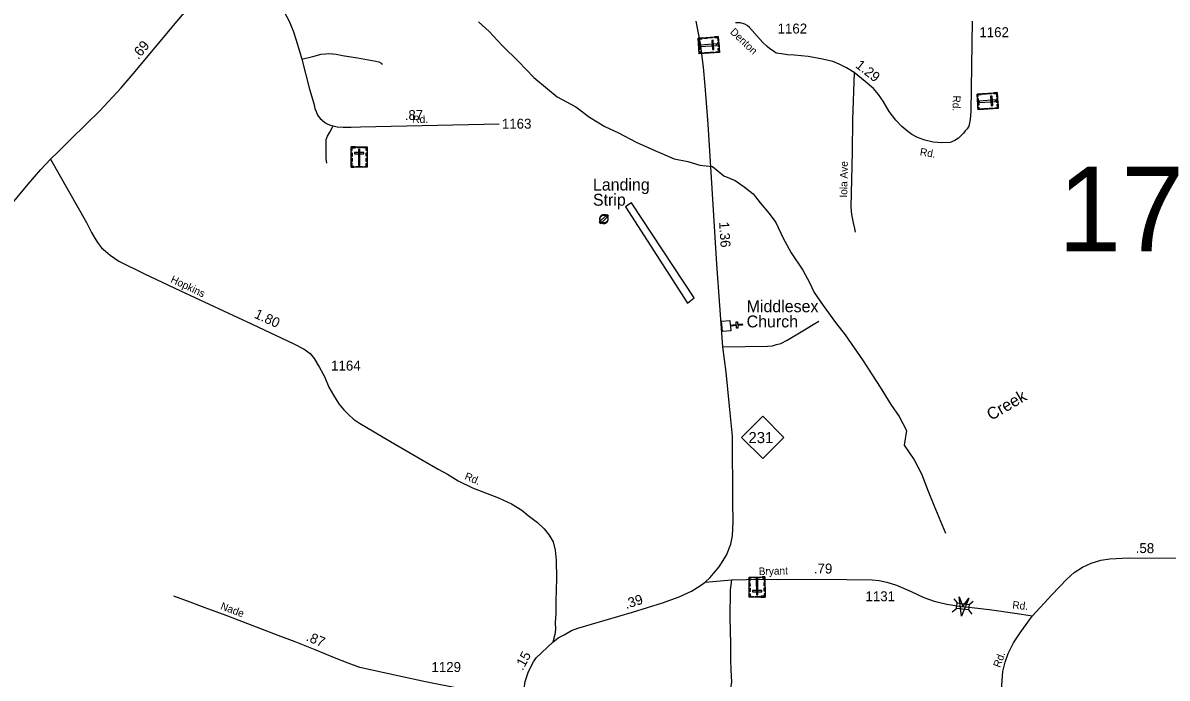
# Model space of a CAD drawing. Extents: x 2220236 to 2384410, y 720751 to 894131.
# Drawn here: x 2235281 to 2249679, y 758435 to 766678 of the extents above; entities that cross this region are included whole.
import ezdxf

# ---------------------------------------------------------------- set-up
doc = ezdxf.new("R2010")
doc.units = 0
doc.layers.add('Default', color=7, linetype='Continuous')

msp = doc.modelspace()

# ---------------------------------------------------------------- linework, layer by layer
at = {"layer": 'Default'}
for p, q in [((2246993, 759434), (2247036, 759380)), ((2247186, 759362), (2247240, 759405)), ((2246974, 759267), (2247028, 759309)), ((2247178, 759293), (2247221, 759239))]:
    msp.add_line(p, q, dxfattribs=at)
for points in [[(2235628, 764962), (2235725, 765057), (2235876, 765206), (2236077, 765404), (2236250, 765573), (2236519, 765859), (2236670, 766037), (2237222, 766700), (2237446, 766968), (2237592, 767114), (2237748, 767246), (2237862, 767343), (2237966, 767433), (2238063, 767511), (2238141, 767577)], [(2238141, 767577), (2238467, 767005), (2238626, 766708), (2238683, 766579), (2238717, 766475), (2238763, 766321), (2238789, 766220), (2238886, 765845), (2238940, 765665), (2238956, 765599), (2238969, 765563), (2238989, 765518), (2239021, 765474), (2239078, 765428), (2239102, 765413), (2239148, 765391), (2239183, 765381), (2239234, 765372), (2239310, 765366), (2239412, 765365), (2239528, 765370), (2241273, 765406)], [(2243865, 759642), (2243930, 759702), (2243972, 759749), (2244043, 759833), (2244136, 759980), (2244189, 760122), (2244208, 760224), (2244220, 760402), (2244214, 760650), (2244210, 761478), (2244171, 761857), (2244130, 762282), (2244089, 762604), (2244012, 763641), (2243952, 764596), (2243902, 765404), (2243866, 765885), (2243846, 766119), (2243808, 766419), (2243752, 766698)], [(2247225, 766698), (2247209, 765569), (2247202, 765464), (2247185, 765380), (2247164, 765345), (2247139, 765319), (2247118, 765292), (2247098, 765272), (2247054, 765228), (2247007, 765199), (2246949, 765175), (2246842, 765167), (2246736, 765177), (2246632, 765204), (2246536, 765236), (2246466, 765273), (2246416, 765312), (2246342, 765374), (2246263, 765455), (2246182, 765564), (2246104, 765692), (2246049, 765775), (2245982, 765853), (2245880, 765942), (2245740, 766052), (2245645, 766113), (2245550, 766159), (2245471, 766194), (2245342, 766222), (2245161, 766254), (2244984, 766271), (2244903, 766277), (2244828, 766287), (2244760, 766298), (2244724, 766320), (2244678, 766352), (2244647, 766379), (2244591, 766433), (2244424, 766619), (2244396, 766643), (2244367, 766663), (2244309, 766677), (2244249, 766680)], [(2241015, 766689), (2241148, 766568), (2241311, 766395), (2241515, 766192), (2241709, 765989), (2241882, 765849), (2242004, 765748), (2242238, 765621), (2242410, 765491), (2242603, 765373), (2242776, 765296), (2242999, 765179), (2243232, 765073), (2243475, 764968), (2243646, 764933), (2243798, 764887), (2243959, 764873), (2244102, 764753), (2244244, 764696), (2244356, 764616), (2244468, 764526), (2244560, 764413), (2244672, 764280), (2244754, 764168), (2244847, 763970), (2244950, 763784), (2245094, 763568), (2245177, 763412), (2245239, 763288), (2245352, 763123), (2245505, 762908), (2245628, 762754), (2245741, 762590), (2245854, 762425), (2245967, 762250), (2246070, 762096), (2246203, 761879), (2246306, 761725), (2246399, 761548), (2246371, 761367), (2246494, 761181), (2246587, 761005), (2246671, 760786), (2246743, 760609), (2246891, 760260)], [(2238789, 766220), (2238930, 766257), (2239034, 766283), (2239087, 766290), (2239129, 766292), (2239179, 766290), (2239221, 766283), (2239301, 766268), (2239491, 766238), (2239720, 766198), (2239758, 766188), (2239791, 766169), (2239800, 766155)], [(2245740, 766052), (2245718, 765460), (2245715, 765056), (2245700, 764358), (2245709, 764267), (2245728, 764162), (2245745, 764093), (2245754, 764043)], [(2239105, 764912), (2239099, 764970), (2239098, 765036), (2239098, 765151), (2239099, 765212), (2239113, 765253), (2239143, 765303), (2239183, 765381)], [(2232160, 762906), (2232464, 763026), (2232664, 763097), (2232793, 763126), (2233146, 763219), (2233337, 763271), (2233480, 763321), (2233846, 763477), (2234146, 763616), (2234384, 763731), (2234610, 763864), (2234709, 763942), (2234843, 764058), (2234967, 764193), (2235104, 764354), (2235347, 764650), (2235507, 764835), (2235628, 764962)], [(2235628, 764962), (2236083, 764167), (2236144, 764041), (2236185, 763968), (2236221, 763914), (2236272, 763850), (2236322, 763805), (2236381, 763757), (2236489, 763679), (2236812, 763522), (2237263, 763305), (2238164, 762888), (2238689, 762640), (2238820, 762575), (2238897, 762520), (2238948, 762455), (2239011, 762341), (2239077, 762229), (2239129, 762096), (2239188, 761995), (2239257, 761887), (2239318, 761812), (2239377, 761750), (2239441, 761694), (2239515, 761642), (2239905, 761410), (2240316, 761172), (2240505, 761064), (2240625, 760999), (2240757, 760916), (2240940, 760830), (2241266, 760701), (2241430, 760626), (2241559, 760547), (2241640, 760482), (2241755, 760393), (2241839, 760311), (2241901, 760234), (2241952, 760150), (2241978, 760045), (2241990, 759917), (2241997, 759687), (2241988, 759402), (2241985, 759245), (2241980, 759134), (2241982, 759048), (2241975, 758983), (2241948, 758886)], [(2243642, 763153), (2243726, 763217), (2242938, 764416), (2242867, 764366), (2242865, 764364), (2243642, 763153)], [(2244089, 762604), (2244650, 762609), (2244712, 762617), (2244762, 762632), (2244820, 762646), (2244897, 762685), (2245094, 762803), (2245226, 762883), (2245297, 762924)], [(2247984, 759217), (2248226, 759481), (2248417, 759681), (2248508, 759763), (2248615, 759829), (2248721, 759882), (2248846, 759917), (2248956, 759936), (2249192, 759947), (2250330, 759945), (2250834, 759953)], [(2241948, 758886), (2242017, 758941), (2242091, 758980), (2242186, 759033), (2242262, 759063), (2242950, 759263), (2243327, 759382), (2243540, 759459), (2243694, 759527), (2243809, 759599), (2243865, 759642)], [(2243865, 759642), (2244196, 759670), (2244385, 759677), (2244612, 759681), (2244773, 759677), (2245032, 759681), (2245649, 759675), (2245966, 759673), (2246054, 759662), (2246151, 759640), (2246272, 759604), (2246456, 759523), (2246617, 759451), (2246747, 759404), (2246905, 759365), (2246985, 759351), (2247089, 759337)], [(2244196, 759670), (2244181, 759545), (2244176, 759193), (2244183, 758865), (2244185, 758670), (2244187, 758533), (2244199, 758390), (2244185, 758303), (2244166, 758188), (2244166, 758063), (2244179, 757814), (2244187, 757607), (2244176, 757465), (2244181, 757357), (2244190, 757236)], [(2241581, 758206), (2241382, 758228), (2240992, 758267), (2240811, 758294), (2240348, 758390), (2240000, 758463), (2239521, 758569), (2239373, 758622), (2239200, 758690), (2238960, 758792), (2238705, 758891), (2238493, 758971), (2238328, 759034), (2237839, 759221), (2237575, 759320), (2237385, 759392), (2237179, 759466)], [(2247089, 759337), (2247142, 759331), (2247296, 759316), (2247472, 759295), (2247762, 759250), (2247984, 759217)], [(2247575, 758002), (2247612, 758519), (2247639, 758637), (2247678, 758743), (2247747, 758878), (2247830, 759006), (2247947, 759167), (2247984, 759217)], [(2241581, 758206), (2241587, 758302), (2241602, 758392), (2241641, 758520), (2241704, 758639), (2241739, 758689), (2241948, 758886)]]:
    msp.add_lwpolyline(points, dxfattribs=at)
for points in [[(2244031, 766505), (2244046, 766307), (2243792, 766288), (2243777, 766486)], [(2243780, 766453), (2243791, 766454), (2243790, 766476), (2243830, 766479), (2243829, 766490), (2243777, 766486)], [(2243793, 766430), (2243799, 766345), (2243788, 766344), (2243782, 766429)], [(2244010, 766394), (2244009, 766413), (2243807, 766398), (2243808, 766379)], [(2243847, 766491), (2243890, 766495), (2243891, 766483), (2243848, 766480)], [(2243914, 766496), (2243957, 766500), (2243958, 766488), (2243915, 766485)], [(2243967, 766459), (2243948, 766458), (2243957, 766341), (2243975, 766342)], [(2243988, 766502), (2243989, 766491), (2244021, 766493), (2244024, 766453), (2244035, 766453), (2244031, 766505)], [(2244037, 766431), (2244041, 766380), (2244029, 766379), (2244025, 766430)], [(2243790, 766321), (2243801, 766322), (2243803, 766300), (2243843, 766303), (2243844, 766292), (2243792, 766288)], [(2243863, 766304), (2243907, 766308), (2243907, 766296), (2243864, 766293)], [(2243929, 766309), (2243972, 766312), (2243973, 766301), (2243930, 766298)], [(2244003, 766303), (2244002, 766315), (2244034, 766317), (2244031, 766357), (2244042, 766358), (2244046, 766307)], [(2247541, 765800), (2247554, 765602), (2247300, 765584), (2247287, 765783)], [(2247289, 765750), (2247300, 765751), (2247299, 765772), (2247339, 765775), (2247338, 765786), (2247287, 765783)], [(2247302, 765726), (2247308, 765642), (2247297, 765641), (2247291, 765725)], [(2247519, 765690), (2247518, 765708), (2247315, 765694), (2247317, 765676)], [(2247356, 765788), (2247400, 765791), (2247400, 765779), (2247357, 765776)], [(2247423, 765792), (2247467, 765795), (2247467, 765784), (2247424, 765781)], [(2247476, 765755), (2247457, 765754), (2247465, 765636), (2247484, 765638)], [(2247497, 765797), (2247498, 765786), (2247530, 765788), (2247533, 765748), (2247544, 765749), (2247541, 765800)], [(2247546, 765727), (2247549, 765675), (2247538, 765674), (2247534, 765726)], [(2247298, 765617), (2247310, 765618), (2247311, 765596), (2247351, 765599), (2247352, 765588), (2247300, 765584)], [(2247372, 765600), (2247415, 765604), (2247416, 765592), (2247373, 765589)], [(2247438, 765605), (2247481, 765608), (2247482, 765597), (2247438, 765594)], [(2247511, 765599), (2247510, 765610), (2247543, 765612), (2247540, 765653), (2247551, 765654), (2247554, 765602)], [(2239413, 765117), (2239612, 765117), (2239612, 764862), (2239413, 764862)], [(2239413, 765073), (2239424, 765073), (2239424, 765105), (2239465, 765105), (2239465, 765117), (2239413, 765117)], [(2239487, 765117), (2239539, 765117), (2239539, 765105), (2239487, 765105)], [(2239612, 765073), (2239601, 765073), (2239601, 765105), (2239560, 765105), (2239560, 765117), (2239612, 765117)], [(2239413, 764999), (2239413, 765042), (2239424, 765042), (2239424, 764999)], [(2239413, 764932), (2239413, 764975), (2239424, 764975), (2239424, 764932)], [(2239454, 765049), (2239454, 765030), (2239571, 765030), (2239571, 765049)], [(2239522, 765087), (2239503, 765087), (2239503, 764884), (2239522, 764884)], [(2239601, 765000), (2239601, 765043), (2239612, 765043), (2239612, 765000)], [(2239601, 764934), (2239601, 764978), (2239612, 764978), (2239612, 764934)], [(2239446, 764862), (2239446, 764873), (2239424, 764873), (2239424, 764914), (2239413, 764914), (2239413, 764862)], [(2239470, 764873), (2239555, 764873), (2239555, 764862), (2239470, 764862)], [(2239579, 764862), (2239579, 764873), (2239601, 764873), (2239601, 764914), (2239612, 764914), (2239612, 764862)], [(2242650, 764249), (2242631, 764268), (2242534, 764170), (2242552, 764152)], [(2242566, 764161), (2242568, 764160), (2242569, 764160), (2242569, 764160), (2242571, 764159), (2242571, 764159), (2242572, 764159), (2242573, 764158), (2242574, 764158), (2242575, 764157), (2242576, 764157), (2242577, 764157), (2242579, 764156), (2242580, 764156), (2242580, 764156), (2242581, 764156), (2242582, 764156), (2242582, 764156), (2242583, 764156), (2242585, 764155), (2242586, 764155), (2242588, 764155), (2242590, 764155), (2242591, 764155), (2242592, 764155), (2242594, 764155), (2242595, 764155), (2242598, 764155), (2242600, 764155), (2242601, 764156), (2242602, 764156), (2242602, 764156), (2242603, 764156), (2242604, 764156), (2242605, 764156), (2242605, 764157), (2242607, 764157), (2242608, 764157), (2242608, 764158), (2242611, 764158), (2242613, 764159), (2242615, 764160), (2242616, 764161), (2242618, 764162), (2242619, 764162), (2242621, 764163), (2242622, 764164), (2242624, 764165), (2242625, 764166), (2242626, 764167), (2242626, 764167), (2242626, 764167), (2242627, 764168), (2242629, 764170), (2242630, 764171), (2242631, 764172), (2242632, 764173), (2242633, 764174), (2242634, 764175), (2242636, 764177), (2242637, 764178), (2242638, 764180), (2242638, 764181), (2242639, 764182), (2242640, 764183), (2242640, 764185), (2242641, 764186), (2242641, 764187), (2242642, 764188), (2242643, 764190), (2242643, 764191), (2242643, 764192), (2242644, 764193), (2242644, 764194), (2242644, 764195), (2242644, 764195), (2242645, 764197), (2242645, 764198), (2242646, 764201), (2242646, 764201), (2242646, 764203), (2242646, 764204), (2242646, 764205), (2242646, 764207), (2242646, 764209), (2242646, 764211), (2242646, 764213), (2242646, 764214), (2242646, 764215), (2242646, 764216), (2242646, 764217), (2242646, 764218), (2242646, 764219), (2242645, 764221), (2242645, 764221), (2242645, 764222), (2242645, 764223), (2242644, 764224), (2242644, 764225), (2242644, 764227), (2242644, 764227), (2242643, 764228), (2242643, 764229), (2242642, 764231), (2242641, 764232), (2242641, 764234), (2242640, 764235), (2242639, 764237), (2242639, 764237), (2242639, 764238), (2242638, 764239), (2242637, 764240), (2242636, 764241), (2242635, 764242), (2242634, 764244), (2242634, 764245), (2242632, 764246), (2242631, 764247), (2242630, 764248), (2242630, 764249), (2242630, 764249), (2242629, 764250), (2242627, 764251), (2242626, 764252), (2242625, 764253), (2242624, 764254), (2242623, 764254), (2242623, 764254), (2242623, 764255), (2242622, 764255), (2242621, 764256), (2242620, 764256), (2242619, 764257), (2242617, 764258), (2242616, 764259), (2242615, 764259), (2242614, 764260), (2242613, 764260), (2242611, 764261), (2242610, 764261), (2242609, 764262), (2242608, 764262), (2242607, 764262), (2242605, 764263), (2242605, 764263), (2242603, 764263), (2242602, 764263), (2242601, 764264), (2242600, 764264), (2242597, 764264), (2242597, 764264), (2242595, 764264), (2242594, 764264), (2242594, 764264), (2242591, 764264), (2242589, 764264), (2242588, 764264), (2242585, 764264), (2242585, 764264), (2242584, 764264), (2242583, 764264), (2242582, 764264), (2242582, 764263), (2242580, 764263), (2242579, 764263), (2242578, 764263), (2242577, 764262), (2242575, 764262), (2242574, 764261), (2242574, 764261), (2242572, 764261), (2242571, 764260), (2242571, 764260), (2242569, 764260), (2242568, 764259), (2242566, 764258), (2242565, 764257), (2242564, 764257), (2242562, 764256), (2242561, 764255), (2242560, 764255), (2242559, 764254), (2242558, 764253), (2242557, 764252), (2242556, 764251), (2242555, 764251), (2242555, 764250), (2242554, 764250), (2242554, 764249), (2242552, 764248), (2242551, 764247), (2242551, 764246), (2242549, 764245), (2242548, 764243), (2242547, 764241), (2242547, 764241), (2242547, 764241), (2242546, 764240), (2242546, 764240), (2242545, 764239), (2242544, 764237), (2242544, 764237), (2242544, 764236), (2242543, 764235), (2242543, 764234), (2242542, 764233), (2242541, 764231), (2242540, 764228), (2242540, 764227), (2242539, 764225), (2242539, 764225), (2242539, 764224), (2242538, 764223), (2242538, 764222), (2242538, 764220), (2242538, 764220), (2242538, 764219), (2242537, 764218), (2242537, 764217), (2242537, 764217), (2242537, 764215), (2242537, 764214), (2242537, 764214), (2242537, 764213), (2242537, 764212), (2242537, 764211), (2242537, 764210), (2242537, 764209), (2242537, 764207), (2242537, 764206), (2242537, 764205), (2242537, 764204), (2242537, 764203), (2242537, 764202), (2242538, 764201), (2242538, 764200), (2242538, 764198), (2242539, 764196), (2242539, 764194), (2242539, 764193), (2242540, 764192), (2242540, 764191), (2242541, 764190), (2242541, 764188), (2242542, 764186), (2242543, 764184), (2242543, 764184), (2242544, 764183), (2242544, 764182), (2242544, 764182), (2242545, 764181), (2242546, 764179), (2242547, 764178), (2242547, 764178), (2242548, 764177), (2242548, 764177), (2242548, 764176), (2242549, 764176), (2242549, 764175), (2242550, 764175), (2242550, 764174), (2242550, 764174), (2242551, 764173), (2242552, 764172), (2242552, 764172), (2242553, 764171), (2242554, 764170), (2242554, 764170), (2242555, 764169), (2242556, 764168), (2242556, 764168), (2242558, 764167), (2242558, 764166), (2242559, 764166), (2242560, 764165), (2242562, 764164), (2242563, 764163)], [(2242568, 764166), (2242566, 764167), (2242564, 764168), (2242563, 764169), (2242562, 764170), (2242562, 764170), (2242561, 764171), (2242560, 764172), (2242559, 764172), (2242558, 764173), (2242558, 764174), (2242557, 764174), (2242557, 764175), (2242556, 764176), (2242556, 764176), (2242555, 764177), (2242554, 764177), (2242554, 764178), (2242554, 764178), (2242553, 764179), (2242553, 764179), (2242553, 764179), (2242552, 764180), (2242552, 764180), (2242551, 764181), (2242551, 764181), (2242550, 764182), (2242550, 764184), (2242549, 764185), (2242549, 764185), (2242548, 764186), (2242548, 764186), (2242548, 764187), (2242547, 764188), (2242546, 764190), (2242546, 764192), (2242545, 764193), (2242545, 764193), (2242545, 764195), (2242544, 764196), (2242544, 764197), (2242543, 764199), (2242543, 764201), (2242543, 764202), (2242543, 764203), (2242543, 764203), (2242543, 764205), (2242542, 764206), (2242542, 764206), (2242542, 764207), (2242542, 764209), (2242542, 764210), (2242542, 764211), (2242542, 764211), (2242542, 764213), (2242542, 764213), (2242542, 764214), (2242543, 764215), (2242543, 764216), (2242543, 764216), (2242543, 764217), (2242543, 764218), (2242543, 764219), (2242543, 764219), (2242544, 764221), (2242544, 764221), (2242544, 764223), (2242544, 764223), (2242544, 764224), (2242545, 764225), (2242545, 764226), (2242546, 764229), (2242547, 764231), (2242547, 764231), (2242548, 764233), (2242548, 764233), (2242549, 764234), (2242549, 764234), (2242550, 764236), (2242550, 764237), (2242551, 764237), (2242551, 764238), (2242551, 764238), (2242551, 764238), (2242552, 764240), (2242554, 764241), (2242555, 764242), (2242555, 764243), (2242556, 764244), (2242557, 764245), (2242558, 764246), (2242558, 764246), (2242559, 764247), (2242560, 764247), (2242560, 764248), (2242562, 764249), (2242562, 764249), (2242563, 764250), (2242564, 764251), (2242565, 764251), (2242566, 764252), (2242568, 764253), (2242569, 764253), (2242570, 764254), (2242571, 764255), (2242573, 764255), (2242573, 764255), (2242574, 764256), (2242576, 764256), (2242576, 764256), (2242577, 764257), (2242578, 764257), (2242580, 764257), (2242580, 764258), (2242581, 764258), (2242583, 764258), (2242583, 764258), (2242584, 764258), (2242585, 764258), (2242586, 764259), (2242586, 764259), (2242588, 764259), (2242589, 764259), (2242591, 764259), (2242594, 764259), (2242594, 764259), (2242595, 764259), (2242596, 764259), (2242597, 764259), (2242599, 764258), (2242600, 764258), (2242601, 764258), (2242602, 764258), (2242603, 764258), (2242604, 764257), (2242605, 764257), (2242606, 764257), (2242607, 764256), (2242608, 764256), (2242609, 764256), (2242611, 764255), (2242612, 764255), (2242613, 764254), (2242613, 764254), (2242614, 764253), (2242616, 764252), (2242617, 764252), (2242618, 764251), (2242619, 764251), (2242620, 764250), (2242620, 764250), (2242620, 764250), (2242621, 764249), (2242622, 764249), (2242623, 764248), (2242624, 764247), (2242625, 764246), (2242626, 764245), (2242626, 764245), (2242627, 764244), (2242627, 764244), (2242628, 764242), (2242629, 764241), (2242630, 764240), (2242631, 764239), (2242632, 764238), (2242633, 764237), (2242633, 764236), (2242634, 764235), (2242634, 764234), (2242635, 764234), (2242635, 764233), (2242636, 764231), (2242637, 764230), (2242637, 764229), (2242638, 764227), (2242638, 764226), (2242638, 764225), (2242638, 764225), (2242639, 764224), (2242639, 764222), (2242640, 764221), (2242640, 764220), (2242640, 764220), (2242640, 764219), (2242640, 764218), (2242640, 764217), (2242640, 764216), (2242641, 764215), (2242641, 764215), (2242641, 764214), (2242641, 764212), (2242641, 764211), (2242641, 764209), (2242641, 764207), (2242641, 764205), (2242641, 764204), (2242641, 764203), (2242640, 764202), (2242640, 764202), (2242640, 764199), (2242640, 764198), (2242639, 764197), (2242639, 764196), (2242639, 764195), (2242639, 764195), (2242638, 764194), (2242638, 764193), (2242638, 764192), (2242637, 764190), (2242636, 764189), (2242636, 764188), (2242636, 764187), (2242635, 764186), (2242634, 764185), (2242634, 764184), (2242633, 764183), (2242632, 764181), (2242631, 764180), (2242630, 764179), (2242629, 764178), (2242628, 764177), (2242627, 764176), (2242626, 764175), (2242625, 764174), (2242624, 764172), (2242623, 764172), (2242622, 764171), (2242622, 764171), (2242622, 764171), (2242620, 764170), (2242619, 764169), (2242618, 764168), (2242616, 764167), (2242615, 764166), (2242614, 764166), (2242612, 764165), (2242611, 764164), (2242609, 764163), (2242607, 764163), (2242606, 764163), (2242605, 764162), (2242604, 764162), (2242603, 764162), (2242602, 764162), (2242602, 764161), (2242601, 764161), (2242601, 764161), (2242600, 764161), (2242599, 764161), (2242597, 764161), (2242595, 764160), (2242593, 764160), (2242592, 764160), (2242591, 764160), (2242590, 764160), (2242589, 764160), (2242587, 764161), (2242585, 764161), (2242584, 764161), (2242583, 764161), (2242583, 764161), (2242582, 764161), (2242581, 764161), (2242581, 764162), (2242580, 764162), (2242579, 764162), (2242578, 764162), (2242577, 764163), (2242576, 764163), (2242575, 764163), (2242574, 764164), (2242573, 764164), (2242573, 764164), (2242571, 764165), (2242571, 764165), (2242570, 764165)], [(2244176, 762934), (2244182, 762877), (2244258, 762885), (2244255, 762916), (2244271, 762918), (2244274, 762886), (2244333, 762892), (2244335, 762876), (2244275, 762870), (2244278, 762838), (2244262, 762837), (2244259, 762869), (2244183, 762861), (2244189, 762804), (2244083, 762794), (2244070, 762924)], [(2244324, 761463), (2244590, 761729), (2244857, 761463), (2244590, 761197)], [(2244619, 759453), (2244420, 759452), (2244418, 759706), (2244617, 759708)], [(2244452, 759706), (2244452, 759695), (2244430, 759695), (2244430, 759654), (2244419, 759654), (2244418, 759706)], [(2244560, 759696), (2244475, 759695), (2244475, 759706), (2244560, 759707)], [(2244510, 759482), (2244529, 759482), (2244527, 759684), (2244509, 759684)], [(2244584, 759707), (2244584, 759696), (2244606, 759696), (2244607, 759656), (2244618, 759656), (2244618, 759708)], [(2244618, 759638), (2244618, 759594), (2244607, 759594), (2244607, 759638)], [(2244430, 759634), (2244431, 759591), (2244419, 759591), (2244419, 759634)], [(2244431, 759568), (2244431, 759525), (2244420, 759525), (2244419, 759568)], [(2244420, 759495), (2244431, 759495), (2244432, 759463), (2244472, 759463), (2244472, 759452), (2244420, 759452)], [(2244578, 759521), (2244578, 759539), (2244460, 759539), (2244460, 759520)], [(2244619, 759496), (2244608, 759496), (2244608, 759464), (2244567, 759464), (2244568, 759453), (2244619, 759453)], [(2244619, 759571), (2244619, 759527), (2244607, 759527), (2244607, 759570)], [(2244545, 759453), (2244494, 759452), (2244493, 759463), (2244545, 759464)], [(2247036, 759380), (2247186, 759362), (2247178, 759292), (2247028, 759309)], [(2247185, 759439), (2247092, 759214), (2247060, 759456), (2247108, 759335)]]:
    msp.add_lwpolyline(points, close=True, dxfattribs=at)

# ---------------------------------------------------------------- texts
for s, height, rotation, p in [('Denton', 95, 316.4289, (2244172, 766554)), ('.69', 125, 50.1963, (2236733, 766210)), ('1.29', 125, 321.9036, (2245747, 766126)), ('Rd.', 95, 267.8289, (2246985, 765766)), ('.87', 125, 1.192, (2240087, 765454)), ('Rd.', 95, 1.192, (2240182, 765416)), ('Rd.', 95, 350.6612, (2246563, 765012)), ('Iola Ave', 95, 88.8201, (2245652, 764479)), ('1.36', 125, 273.6268, (2244041, 764173)), ('Hopkins', 95, 334.6217, (2237131, 763419)), ('1.80', 125, 335.5476, (2238182, 762972)), ('Creek', 150, 30.1756, (2247464, 761671)), ('Rd.', 95, 337.0758, (2240831, 760940)), ('.58', 125, 359.4298, (2249283, 760009)), ('Bryant', 95, 1.3398, (2244541, 759731)), ('.79', 125, 359.5869, (2245233, 759752)), ('Nade', 95, 339.2606, (2237759, 759305)), ('.39', 125, 17.5228, (2242873, 759304)), ('Rd.', 95, 354.0943, (2247728, 759311)), ('.87', 125, 337.2473, (2238836, 758911)), ('.15', 125, 61.9908, (2241571, 758523)), ('Rd.', 95, 69.7472, (2247576, 758560))]:
    msp.add_text(s, height=height, rotation=rotation, dxfattribs=at).set_placement(p)
for s, height, p in [('1162', 125, (2244777, 766544)), ('1162', 125, (2247316, 766498)), ('1163', 125, (2241308, 765347)), ('17', 1066.3, (2248307, 763803)), ('Landing', 150, (2242454, 764569)), ('Strip', 150, (2242454, 764378)), ('Middlesex', 150, (2244388, 763038)), ('Church', 150, (2244388, 762847)), ('1164', 125, (2239159, 762304)), ('231', 140, (2244411, 761391)), ('1131', 125, (2245883, 759402)), ('1129', 125, (2240422, 758512))]:
    msp.add_text(s, height=height, dxfattribs=at).set_placement(p)

doc.saveas('drawing.dxf')
